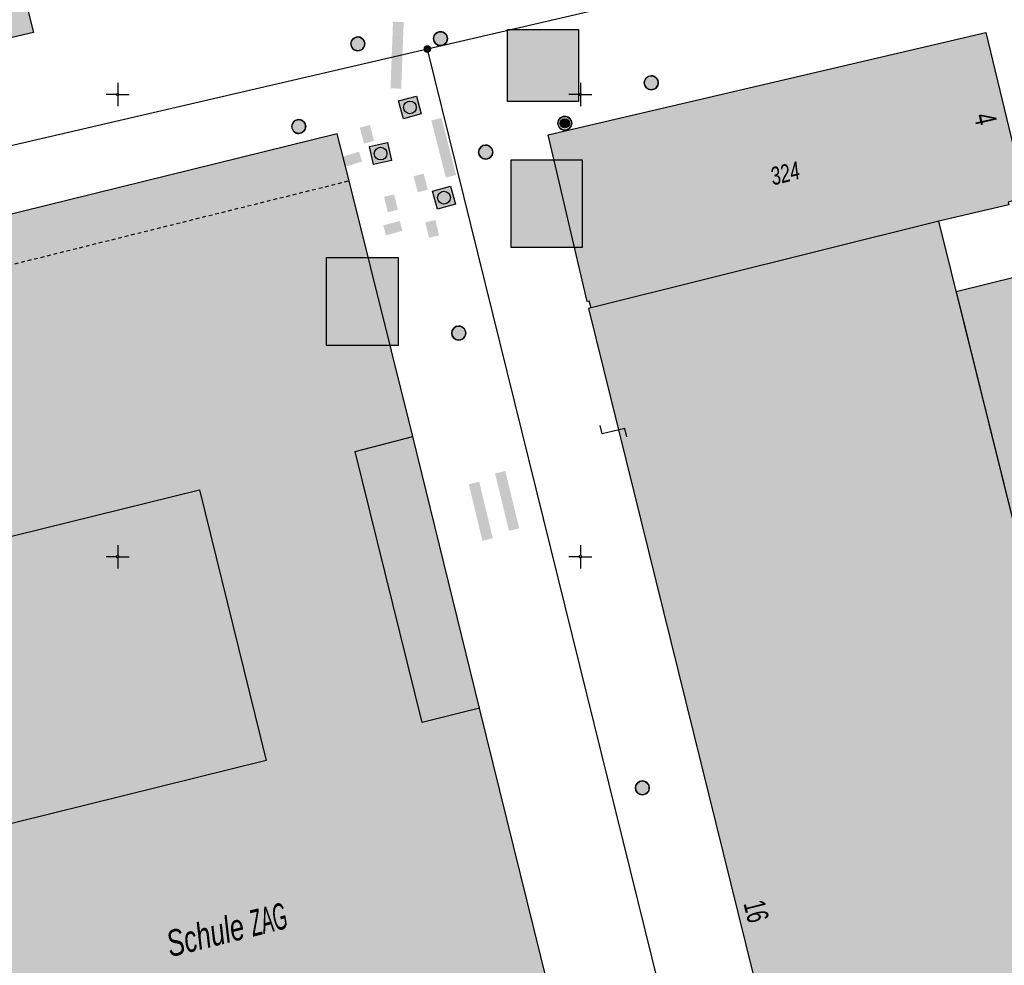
# Model space of a CAD drawing. Header units: metres. Extents: x 2695560 to 2696939, y 1260491 to 1262050.
# Tile 880 of 1005: x 2696396 to 2696449, y 1261528 to 1261579. Entities that reach past the tile are written whole.
import ezdxf

# ---------------------------------------------------------------- set-up
doc = ezdxf.new("R2010")
doc.units = ezdxf.units.M
doc.linetypes.add('AUSGEZOGEN', pattern=[0])
doc.linetypes.add('VERDECKT2_S2', pattern=[0.36, 0.2, -0.16])
for name, color, linetype in [('XR$1$AV_Flächen (EO)', 7, 'AUSGEZOGEN'), ('XR$1$AV_Gebäudeflächen (BB)', 7, 'AUSGEZOGEN'), ('XR$1$AV_Gebäudeflächen ut.', 7, 'AUSGEZOGEN'), ('XR$1$AV_Grenzpunkte', 7, 'AUSGEZOGEN'), ('XR$1$AV_Haus-Nr.', 7, 'AUSGEZOGEN'), ('XR$1$AV_Koordinatennetzpunkte', 7, 'AUSGEZOGEN'), ('XR$1$AV_Linien (BB)', 7, 'AUSGEZOGEN'), ('XR$1$AV_Linien (EO)', 7, 'AUSGEZOGEN'), ('XR$1$AV_Objektnamen (BB)', 7, 'AUSGEZOGEN'), ('XR$1$AV_Versicherung-Nr.', 7, 'AUSGEZOGEN'), ('XR$1$AW_LK_Schachtdeckel', 24, 'AUSGEZOGEN'), ('XR$1$AW_LK_Zwischenpunkt', 24, 'AUSGEZOGEN'), ('XR$1$Liegenschaftsgrenzen', 7, 'AUSGEZOGEN'), ('XR$1$PFAV', 255, 'AUSGEZOGEN'), ('XR$1$PFAW', 255, 'AUSGEZOGEN'), ('XR$1$PFWA', 255, 'AUSGEZOGEN'), ('XR$1$WA_LK_Hydrant', 171, 'AUSGEZOGEN')]:
    doc.layers.add(name, color=color, linetype=linetype)
doc.styles.add('ARIAL', font='arial.ttf')

# ---------------------------------------------------------------- blocks, each defined once
blk = doc.blocks.new('BAV15')
at = {"layer": 'XR$1$PFAV', "transparency": 33554687}
blk.add_hatch(color=7, dxfattribs=at).paths.add_polyline_path([(0.5, 0), (0.49, 0.1), (0.46, 0.2), (0.41, 0.29), (0.34, 0.36), (0.26, 0.42), (0.17, 0.47), (0.08, 0.49), (-0.03, 0.5), (-0.13, 0.48), (-0.22, 0.45), (-0.31, 0.4), (-0.38, 0.33), (-0.44, 0.24), (-0.48, 0.15), (-0.5, 0.05), (-0.5, -0.05), (-0.48, -0.15), (-0.44, -0.24), (-0.38, -0.33), (-0.31, -0.4), (-0.22, -0.45), (-0.13, -0.48), (-0.03, -0.5), (0.08, -0.49), (0.17, -0.47), (0.26, -0.42), (0.34, -0.36), (0.41, -0.29), (0.46, -0.2), (0.49, -0.1)])
at = {"color": 7, "transparency": 33554687}
for start, end in [(90, 270), (270, 90)]:
    blk.add_arc((0, 0), 0.5, start, end, dxfattribs=at)
at = {"layer": 'XR$1$PFAV', "transparency": 33554687}
blk.add_circle((0, 0), 0.5, dxfattribs=at)
blk = doc.blocks.new('BAV2041')
at = {"color": 7, "transparency": 33554687}
for p, q in [((0, 0.5), (0, 0.05)), ((-0.05, 0), (-0.5, 0)), ((0.05, 0), (0.5, 0)), ((0, -0.05), (0, -0.5))]:
    blk.add_line(p, q, dxfattribs=at)
blk.add_circle((0, 0), 0.05, dxfattribs=at)
for start, end in [(90, 270), (270, 90)]:
    blk.add_arc((0, 0), 0.05, start, end, dxfattribs=at)
blk = doc.blocks.new('BAW2093')
at = {"transparency": 33554687}
blk.add_lwpolyline([(-0.375, -0.5), (0, -0.5), (0, 0.5), (0.375, 0.5)], dxfattribs=at)
blk = doc.blocks.new('BAW2082')
at = {"layer": 'XR$1$PFAW', "transparency": 33554687}
blk.add_hatch(color=7, dxfattribs=at).paths.add_polyline_path([(0.509, -0.003), (0.499, 0.098), (0.469, 0.194), (0.42, 0.283), (0.354, 0.359), (0.274, 0.421), (0.183, 0.466), (0.085, 0.491), (-0.016, 0.496), (-0.116, 0.481), (-0.211, 0.446), (-0.297, 0.392), (-0.37, 0.323), (-0.428, 0.24), (-0.468, 0.147), (-0.488, 0.047), (-0.488, -0.054), (-0.468, -0.153), (-0.428, -0.246), (-0.37, -0.329), (-0.297, -0.398), (-0.211, -0.452), (-0.116, -0.487), (-0.016, -0.502), (0.085, -0.497), (0.183, -0.472), (0.274, -0.427), (0.354, -0.366), (0.42, -0.289), (0.469, -0.2), (0.499, -0.104)])
at = {"transparency": 33554687}
for start, end in [(91.19481, 268.80519), (268.80519, 91.19481)]:
    blk.add_arc((0.01, 0), 0.5, start, end, dxfattribs=at)
at = {"layer": 'XR$1$PFAW', "transparency": 33554687}
blk.add_circle((0.009, -0.003), 0.5, dxfattribs=at)
blk = doc.blocks.new('BAW2087')
at = {"lineweight": 25, "true_color": 0x000000, "transparency": 33554687}
h = blk.add_hatch(color=18, dxfattribs=at)
h.paths.add_polyline_path([(-0.5, 0.5), (-0.5, -0.5), (0.5, -0.5), (0.5, 0.5)])
h.paths.add_polyline_path([(0.337, -0.069), (0.316, -0.136), (0.282, -0.196), (0.237, -0.249), (0.182, -0.292), (0.119, -0.322), (0.052, -0.34), (-0.017, -0.343), (-0.086, -0.333), (-0.151, -0.309), (-0.21, -0.272), (-0.261, -0.224), (-0.301, -0.167), (-0.328, -0.103), (-0.342, -0.035), (-0.342, 0.035), (-0.328, 0.103), (-0.301, 0.167), (-0.261, 0.224), (-0.21, 0.272), (-0.151, 0.309), (-0.086, 0.333), (-0.017, 0.343), (0.052, 0.34), (0.119, 0.322), (0.182, 0.292), (0.237, 0.249), (0.282, 0.196), (0.316, 0.136), (0.337, 0.069), (0.344, 0)], flags=16)
at = {"layer": 'XR$1$PFAW', "lineweight": 25, "transparency": 33554687}
blk.add_hatch(color=7, dxfattribs=at).paths.add_polyline_path([(0.344, 0), (0.337, 0.069), (0.316, 0.136), (0.282, 0.196), (0.237, 0.249), (0.182, 0.292), (0.119, 0.322), (0.052, 0.34), (-0.017, 0.343), (-0.086, 0.333), (-0.151, 0.309), (-0.21, 0.272), (-0.261, 0.224), (-0.301, 0.167), (-0.328, 0.103), (-0.342, 0.035), (-0.342, -0.035), (-0.328, -0.103), (-0.301, -0.167), (-0.261, -0.224), (-0.21, -0.272), (-0.151, -0.309), (-0.086, -0.333), (-0.017, -0.343), (0.052, -0.34), (0.119, -0.322), (0.182, -0.292), (0.237, -0.249), (0.282, -0.196), (0.316, -0.136), (0.337, -0.069)])
at = {"lineweight": 25, "transparency": 33554687}
for p, q in [((-0.5, 0.5, 0.993), (0.5, 0.5, 0.993)), ((-0.5, -0.5, 0.993), (-0.5, 0.5, 0.993)), ((0.5, 0.5, 0.993), (0.5, -0.5, 0.993)), ((0.5, -0.5, 0.993), (-0.5, -0.5, 0.993))]:
    blk.add_line(p, q, dxfattribs=at)
blk.add_circle((0, 0), 0.344, dxfattribs=at)
at = {"layer": 'XR$1$PFAW', "lineweight": 25, "transparency": 33554687}
blk.add_line((-0.5, 0.5), (0.5, 0.5), dxfattribs=at)
at = {"layer": 'XR$1$PFAW', "color": 31, "lineweight": 25, "transparency": 33554687}
for p, q in [((-0.5, -0.5), (-0.5, 0.5)), ((0.5, 0.5), (0.5, -0.5)), ((0.5, -0.5), (-0.5, -0.5))]:
    blk.add_line(p, q, dxfattribs=at)
at = {"layer": 'XR$1$PFAW', "lineweight": 25, "transparency": 33554687}
blk.add_circle((0, 0), 0.344, dxfattribs=at)
blk = doc.blocks.new('BAW2088')
at = {"layer": 'XR$1$PFAW', "transparency": 33554687}
blk.add_hatch(color=253, dxfattribs=at).paths.add_polyline_path([(0.51, 0), (0.5, 0.101), (0.47, 0.197), (0.421, 0.286), (0.355, 0.362), (0.275, 0.424), (0.184, 0.469), (0.086, 0.494), (-0.015, 0.499), (-0.115, 0.484), (-0.21, 0.449), (-0.296, 0.395), (-0.369, 0.326), (-0.427, 0.243), (-0.467, 0.15), (-0.487, 0.051), (-0.487, -0.051), (-0.467, -0.15), (-0.427, -0.243), (-0.369, -0.326), (-0.296, -0.395), (-0.21, -0.449), (-0.115, -0.484), (-0.015, -0.499), (0.086, -0.494), (0.184, -0.469), (0.275, -0.424), (0.355, -0.362), (0.421, -0.286), (0.47, -0.197), (0.5, -0.101)])
at = {"transparency": 33554687}
for start, end in [(91.19481, 268.80519), (268.80519, 91.19481)]:
    blk.add_arc((0.01, 0), 0.5, start, end, dxfattribs=at)
at = {"layer": 'XR$1$PFAW', "transparency": 33554687}
blk.add_circle((0.01, 0), 0.5, dxfattribs=at)
blk = doc.blocks.new('BWA2009')
at = {"true_color": 0x000000, "transparency": 33554687}
blk.add_hatch(color=18, dxfattribs=at).paths.add_polyline_path([(0.333, 0), (0.327, 0.067), (0.306, 0.131), (0.274, 0.19), (0.23, 0.242), (0.176, 0.283), (0.116, 0.313), (0.05, 0.329), (-0.017, 0.333), (-0.084, 0.323), (-0.147, 0.299), (-0.204, 0.264), (-0.253, 0.217), (-0.291, 0.162), (-0.318, 0.1), (-0.332, 0.034), (-0.332, -0.034), (-0.318, -0.1), (-0.291, -0.162), (-0.253, -0.217), (-0.204, -0.264), (-0.147, -0.299), (-0.084, -0.323), (-0.017, -0.333), (0.05, -0.329), (0.116, -0.313), (0.176, -0.283), (0.23, -0.242), (0.274, -0.19), (0.306, -0.131), (0.327, -0.067)])
at = {"layer": 'XR$1$PFWA', "transparency": 33554687}
blk.add_hatch(color=7, dxfattribs=at).paths.add_polyline_path([(0.5, 0), (0.49, 0.101), (0.459, 0.197), (0.41, 0.286), (0.344, 0.362), (0.264, 0.424), (0.174, 0.469), (0.076, 0.494), (-0.025, 0.499), (-0.125, 0.484), (-0.22, 0.449), (-0.306, 0.395), (-0.379, 0.326), (-0.437, 0.243), (-0.477, 0.15), (-0.497, 0.051), (-0.497, -0.051), (-0.477, -0.15), (-0.437, -0.243), (-0.379, -0.326), (-0.306, -0.395), (-0.22, -0.449), (-0.125, -0.484), (-0.025, -0.499), (0.076, -0.494), (0.174, -0.469), (0.264, -0.424), (0.344, -0.362), (0.41, -0.286), (0.459, -0.197), (0.49, -0.101)])
at = {"transparency": 33554687}
blk.add_circle((0, 0), 0.333, dxfattribs=at)
for start, end in [(90, 180), (180, 270), (0, 90), (270, 0)]:
    blk.add_arc((0, 0), 0.5, start, end, dxfattribs=at)
at = {"layer": 'XR$1$PFWA', "transparency": 33554687}
blk.add_circle((0, 0), 0.5, dxfattribs=at)

msp = doc.modelspace()

# ---------------------------------------------------------------- hatches: boundary and pattern name
at = {"transparency": 33554687}
for points in [[(2696415.711, 1261575.144), (2696416.287, 1261575.122), (2696416.423, 1261578.724), (2696415.847, 1261578.746)], [(2696422.024, 1261578.332), (2696422.024, 1261574.424), (2696425.866, 1261574.424), (2696425.866, 1261578.332)], [(2696418.469, 1261573.544), (2696417.918, 1261573.404), (2696418.703, 1261570.314), (2696419.254, 1261570.454)], [(2696414.594, 1261573.163), (2696414.053, 1261573.02), (2696414.281, 1261572.158), (2696414.822, 1261572.301)], [(2696413.129, 1261571.447), (2696413.293, 1261570.912), (2696414.174, 1261571.183), (2696414.009, 1261571.717)], [(2696422.226, 1261571.281), (2696422.226, 1261566.533), (2696426.07, 1261566.533), (2696426.07, 1261571.281)], [(2696417.504, 1261570.527), (2696416.962, 1261570.39), (2696417.181, 1261569.525), (2696417.723, 1261569.662)], [(2696415.907, 1261569.409), (2696415.363, 1261569.28), (2696415.561, 1261568.446), (2696416.105, 1261568.575)], [(2696415.321, 1261567.73), (2696415.47, 1261567.191), (2696416.358, 1261567.437), (2696416.209, 1261567.976)], [(2696418.136, 1261568.024), (2696417.592, 1261567.894), (2696417.792, 1261567.06), (2696418.336, 1261567.191)], [(2696412.248, 1261565.99), (2696412.248, 1261561.242), (2696416.119, 1261561.242), (2696416.119, 1261565.99)], [(2696421.915, 1261554.448), (2696421.362, 1261554.314), (2696422.111, 1261551.216), (2696422.664, 1261551.35)], [(2696420.505, 1261553.867), (2696419.944, 1261553.732), (2696420.677, 1261550.675), (2696421.238, 1261550.81)]]:
    msp.add_hatch(color=7, dxfattribs=at).paths.add_polyline_path(points)
at = {"layer": 'XR$1$AV_Gebäudeflächen (BB)', "true_color": 0xd2d2d2, "transparency": 33554687}
for points in [[(2696441.994, 1261604.91), (2696440.989, 1261604.686), (2696441.007, 1261604.601), (2696440.812, 1261604.556), (2696440.825, 1261604.501), (2696430.664, 1261602.144), (2696427.608, 1261601.435), (2696424.555, 1261600.727), (2696424.516, 1261600.895), (2696423.439, 1261600.647), (2696423.468, 1261600.521), (2696423.272, 1261600.476), (2696423.284, 1261600.427), (2696415.943, 1261598.724), (2696415.932, 1261598.773), (2696415.736, 1261598.728), (2696415.707, 1261598.854), (2696414.63, 1261598.605), (2696414.659, 1261598.478), (2696414.465, 1261598.433), (2696414.476, 1261598.384), (2696376.465, 1261589.567), (2696376.453, 1261589.616), (2696376.258, 1261589.571), (2696376.229, 1261589.697), (2696375.157, 1261589.449), (2696375.186, 1261589.322), (2696374.991, 1261589.277), (2696375.002, 1261589.228), (2696372.072, 1261588.548), (2696372.061, 1261588.596), (2696371.866, 1261588.551), (2696371.836, 1261588.677), (2696370.801, 1261588.437), (2696370.836, 1261588.291), (2696374.108, 1261574.283), (2696374.586, 1261574.395), (2696375.121, 1261574.52), (2696375.094, 1261574.637), (2696378.51, 1261575.434), (2696378.538, 1261575.317), (2696379.511, 1261575.545), (2696379.484, 1261575.661), (2696391.417, 1261578.446), (2696391.444, 1261578.33), (2696391.843, 1261578.423), (2696392.658, 1261578.612), (2696392.95, 1261577.357), (2696393.054, 1261577.381), (2696394.659, 1261577.755), (2696396.412, 1261578.163), (2696396.115, 1261579.378), (2696397.022, 1261579.588), (2696396.994, 1261579.71), (2696422.329, 1261585.59), (2696422.495, 1261585.628), (2696426.505, 1261586.559), (2696426.777, 1261586.494), (2696426.932, 1261586.55), (2696427.097, 1261586.588), (2696427.448, 1261585.079), (2696431.023, 1261585.908), (2696430.672, 1261587.418), (2696431.13, 1261587.525), (2696431.1, 1261587.652), (2696439.915, 1261589.697), (2696439.944, 1261589.571), (2696440.168, 1261589.622), (2696440.922, 1261589.795), (2696441.119, 1261589.976), (2696442.224, 1261590.221), (2696442.262, 1261590.231), (2696442.3, 1261590.241), (2696442.338, 1261590.252), (2696442.376, 1261590.263), (2696442.414, 1261590.275), (2696442.451, 1261590.288), (2696442.489, 1261590.3), (2696442.526, 1261590.314), (2696442.563, 1261590.327), (2696442.6, 1261590.342), (2696442.636, 1261590.356), (2696442.673, 1261590.371), (2696442.709, 1261590.387), (2696442.745, 1261590.403), (2696442.781, 1261590.42), (2696442.817, 1261590.437), (2696442.852, 1261590.454), (2696442.887, 1261590.472), (2696442.922, 1261590.49), (2696442.957, 1261590.509), (2696442.992, 1261590.528), (2696443.026, 1261590.548), (2696443.06, 1261590.568), (2696443.094, 1261590.588), (2696443.127, 1261590.609), (2696443.16, 1261590.631), (2696443.193, 1261590.653), (2696443.226, 1261590.675), (2696443.258, 1261590.697), (2696443.29, 1261590.721), (2696443.322, 1261590.744), (2696443.37, 1261590.781), (2696443.417, 1261590.818), (2696443.464, 1261590.857), (2696443.51, 1261590.896), (2696443.555, 1261590.936), (2696443.599, 1261590.977), (2696443.642, 1261591.02), (2696443.685, 1261591.062), (2696443.727, 1261591.106), (2696443.767, 1261591.151), (2696443.807, 1261591.196), (2696443.846, 1261591.242), (2696443.885, 1261591.289), (2696443.922, 1261591.336), (2696443.958, 1261591.385), (2696443.993, 1261591.433), (2696444.028, 1261591.483), (2696444.061, 1261591.533), (2696444.094, 1261591.584), (2696444.125, 1261591.636), (2696444.155, 1261591.688), (2696444.185, 1261591.741), (2696444.213, 1261591.794), (2696444.24, 1261591.848), (2696444.267, 1261591.903), (2696444.292, 1261591.958), (2696444.316, 1261592.013), (2696444.339, 1261592.069), (2696444.361, 1261592.125), (2696444.381, 1261592.182), (2696444.401, 1261592.239), (2696444.416, 1261592.289), (2696444.43, 1261592.338), (2696444.443, 1261592.388), (2696444.455, 1261592.438), (2696444.466, 1261592.489), (2696444.476, 1261592.54), (2696444.486, 1261592.59), (2696444.494, 1261592.641), (2696444.502, 1261592.692), (2696444.509, 1261592.744), (2696444.514, 1261592.795), (2696444.519, 1261592.846), (2696444.523, 1261592.898), (2696444.526, 1261592.95), (2696444.528, 1261593.001), (2696444.529, 1261593.053), (2696444.53, 1261593.104), (2696444.529, 1261593.156), (2696444.527, 1261593.208), (2696444.525, 1261593.259), (2696444.522, 1261593.311), (2696444.517, 1261593.362), (2696444.512, 1261593.414), (2696444.506, 1261593.465), (2696444.499, 1261593.516), (2696444.491, 1261593.567), (2696444.482, 1261593.618), (2696444.472, 1261593.669), (2696444.461, 1261593.72), (2696444.45, 1261593.77), (2696444.437, 1261593.82), (2696444.565, 1261593.836), (2696444.81, 1261593.923), (2696442.252, 1261604.981)], [(2696450.032, 1261569.276), (2696447.879, 1261578.164), (2696424.237, 1261572.625), (2696426.341, 1261563.614), (2696426.454, 1261563.637), (2696426.549, 1261563.264), (2696445.337, 1261567.964), (2696449.124, 1261568.845), (2696449.095, 1261568.981)], [(2696377.077, 1261563.867), (2696369.401, 1261561.973), (2696370.82, 1261556.301), (2696373.485, 1261545.548), (2696384.136, 1261548.18), (2696387.74, 1261533.532), (2696391.794, 1261517.11), (2696402.463, 1261519.753), (2696406.044, 1261505.076), (2696410.113, 1261488.667), (2696420.74, 1261491.289), (2696428.397, 1261460.259), (2696439.621, 1261462.998), (2696439.904, 1261463.067), (2696435.857, 1261479.495), (2696432.242, 1261494.141), (2696428.187, 1261510.558), (2696424.573, 1261525.208), (2696420.525, 1261541.631), (2696416.918, 1261556.316), (2696413.476, 1261570.145), (2696412.831, 1261572.691)], [(2696440.992, 1261504.262), (2696459.964, 1261508.952), (2696459.819, 1261509.54), (2696445.337, 1261567.964), (2696426.549, 1261563.264), (2696426.413, 1261563.23)]]:
    msp.add_hatch(color=254, dxfattribs=at).paths.add_polyline_path(points)
at = {"layer": 'XR$1$AV_Gebäudeflächen ut.', "true_color": 0xf5f5f5, "transparency": 33554687}
msp.add_hatch(color=7, dxfattribs=at).paths.add_polyline_path([(2696456.851, 1261571.124), (2696457.87, 1261567.002), (2696446.285, 1261564.138), (2696459.819, 1261509.54), (2696514.569, 1261523.062), (2696500.066, 1261581.738)])

# ---------------------------------------------------------------- linework, layer by layer
at = {"color": 24, "lineweight": -3, "transparency": 33554687}
for points in [[(2696422.024, 1261578.332), (2696425.866, 1261578.332), (2696425.866, 1261574.424), (2696422.024, 1261574.424), (2696422.024, 1261578.332)], [(2696422.226, 1261571.281), (2696426.07, 1261571.281), (2696426.07, 1261566.533), (2696422.226, 1261566.533), (2696422.226, 1261571.281)], [(2696412.248, 1261565.99), (2696416.119, 1261565.99), (2696416.119, 1261561.242), (2696412.248, 1261561.242), (2696412.248, 1261565.99)]]:
    msp.add_lwpolyline(points, close=True, dxfattribs=at)
at = {"layer": 'XR$1$AV_Flächen (EO)', "color": 7, "linetype": 'AUSGEZOGEN', "transparency": 33554687}
for points in [[(2696446.285, 1261564.138), (2696459.819, 1261509.54), (2696514.569, 1261523.062), (2696500.066, 1261581.738), (2696456.851, 1261571.124)], [(2696456.851, 1261571.124), (2696457.87, 1261567.002), (2696446.285, 1261564.138)]]:
    msp.add_lwpolyline(points, dxfattribs=at)
at = {"layer": 'XR$1$AV_Linien (BB)', "color": 7, "linetype": 'AUSGEZOGEN', "transparency": 33554687}
for p, q in [((2696424.237, 1261572.625), (2696447.879, 1261578.164)), ((2696447.879, 1261578.164), (2696450.032, 1261569.276)), ((2696412.831, 1261572.691), (2696377.077, 1261563.867)), ((2696445.337, 1261567.964), (2696426.549, 1261563.264)), ((2696459.819, 1261509.54), (2696445.337, 1261567.964))]:
    msp.add_line(p, q, dxfattribs=at)
for points in [[(2696440.168, 1261589.622), (2696439.944, 1261589.571), (2696439.915, 1261589.697), (2696431.1, 1261587.652), (2696431.13, 1261587.525), (2696430.672, 1261587.418), (2696431.023, 1261585.908), (2696427.448, 1261585.079), (2696427.097, 1261586.588), (2696426.932, 1261586.55), (2696426.777, 1261586.494), (2696426.505, 1261586.559), (2696422.495, 1261585.628), (2696422.329, 1261585.59), (2696396.994, 1261579.71), (2696397.022, 1261579.588), (2696396.115, 1261579.378), (2696396.412, 1261578.163), (2696394.659, 1261577.755), (2696393.054, 1261577.381), (2696392.95, 1261577.357)], [(2696439.904, 1261463.067), (2696435.857, 1261479.495), (2696432.242, 1261494.141), (2696428.187, 1261510.558), (2696424.573, 1261525.208), (2696420.525, 1261541.631), (2696416.918, 1261556.316), (2696413.476, 1261570.145), (2696412.831, 1261572.691)], [(2696426.549, 1261563.264), (2696426.454, 1261563.637), (2696426.341, 1261563.614), (2696424.237, 1261572.625)], [(2696450.032, 1261569.276), (2696449.095, 1261568.981), (2696449.124, 1261568.845), (2696445.337, 1261567.964)], [(2696426.549, 1261563.264), (2696426.413, 1261563.23), (2696440.992, 1261504.262)]]:
    msp.add_lwpolyline(points, dxfattribs=at)
at = {"layer": 'XR$1$AV_Linien (EO)', "color": 7, "linetype": 'VERDECKT2_S2', "transparency": 33554687}
msp.add_lwpolyline([(2696370.82, 1261556.301), (2696374.449, 1261557.229), (2696377.075, 1261546.821), (2696378.815, 1261547.253), (2696375.498, 1261560.708), (2696413.476, 1261570.145)], dxfattribs=at)
at = {"layer": 'XR$1$AV_Linien (EO)', "color": 7, "linetype": 'AUSGEZOGEN', "transparency": 33554687}
for points in [[(2696420.525, 1261541.631), (2696417.416, 1261540.853), (2696413.793, 1261555.506), (2696416.918, 1261556.316)], [(2696384.136, 1261548.18), (2696405.388, 1261553.429), (2696408.995, 1261538.787), (2696387.74, 1261533.532)]]:
    msp.add_lwpolyline(points, dxfattribs=at)
at = {"layer": 'XR$1$Liegenschaftsgrenzen', "color": 7, "linetype": 'AUSGEZOGEN', "transparency": 33554687}
msp.add_line((2696445.99, 1261462.75), (2696417.703, 1261577.265), dxfattribs=at)
for points in [[(2696441.518, 1261606.952), (2696441.992, 1261604.909), (2696444.565, 1261593.836), (2696446.842, 1261584.031), (2696417.703, 1261577.265)], [(2696417.703, 1261577.265), (2696376.177, 1261567.623), (2696377.066, 1261563.913), (2696370.726, 1261562.447)]]:
    msp.add_lwpolyline(points, dxfattribs=at)

# ---------------------------------------------------------------- block references
at = {"layer": 'XR$1$AV_Grenzpunkte', "color": 7, "linetype": 'AUSGEZOGEN', "lineweight": -3, "transparency": 33554687, "xscale": 0.3249999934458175, "yscale": 0.3249999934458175}
msp.add_blockref('BAV15', (2696417.703, 1261577.265), dxfattribs=at)
at = {"layer": 'XR$1$AV_Koordinatennetzpunkte', "color": 7, "linetype": 'AUSGEZOGEN', "lineweight": -3, "transparency": 33554687, "xscale": 1.25, "yscale": 1.25}
for p in [(2696400.97, 1261574.81), (2696425.97, 1261574.81), (2696400.97, 1261549.81), (2696425.97, 1261549.81)]:
    msp.add_blockref('BAV2041', p, dxfattribs=at)
at = {"layer": 'XR$1$AW_LK_Schachtdeckel', "color": 24, "linetype": 'AUSGEZOGEN', "lineweight": -3, "transparency": 33554687}
for p, xscale, yscale, rotation in [((2696418.418, 1261577.83), 0.7499999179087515, 0.7499999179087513, 193.0721088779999), ((2696413.943, 1261577.553), 0.7499999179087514, 0.7499999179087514, 285.085541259), ((2696410.75, 1261573.07), 0.7499999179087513, 0.7499999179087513, 103.634963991)]:
    msp.add_blockref('BAW2082', p, dxfattribs=dict(at, xscale=xscale, yscale=yscale, rotation=rotation))
for name, p, xscale, yscale in [('BAW2088', (2696429.794, 1261575.445), 0.7578193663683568, 0.7578193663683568), ('BAW2088', (2696420.846, 1261571.696), 0.7578193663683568, 0.7578193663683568), ('BAW2088', (2696419.389, 1261561.908), 0.7578193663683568, 0.7578193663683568), ('BAW2082', (2696429.314, 1261537.313), 0.7499999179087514, 0.7499999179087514)]:
    msp.add_blockref(name, p, dxfattribs=dict(at, xscale=xscale, yscale=yscale))
for p, rotation in [((2696416.762, 1261574.114), 14.88073816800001), ((2696415.175, 1261571.617), 12.55149935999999), ((2696418.6, 1261569.232), 15.652979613)]:
    msp.add_blockref('BAW2087', p, dxfattribs=dict(at, rotation=rotation))
at = {"layer": 'XR$1$AW_LK_Zwischenpunkt', "color": 24, "linetype": 'AUSGEZOGEN', "lineweight": -3, "transparency": 33554687, "xscale": 1.250000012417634, "yscale": 1.250000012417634, "rotation": 103.8900379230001}
msp.add_blockref('BAW2093', (2696427.763, 1261556.601), dxfattribs=at)
at = {"layer": 'XR$1$WA_LK_Hydrant', "color": 171, "linetype": 'AUSGEZOGEN', "lineweight": -3, "transparency": 33554687, "xscale": 0.7499999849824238, "yscale": 0.7499999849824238, "rotation": 329.187945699}
msp.add_blockref('BWA2009', (2696425.127, 1261573.253), dxfattribs=at)

# ---------------------------------------------------------------- texts
at = {"layer": 'XR$1$AV_Haus-Nr.', "color": 7, "transparency": 33554687, "char_height": 1.1621, "style": 'ARIAL'}
for s, insert, width, attachment_point, rotation in [('\\W0.68;4', (2696448.435, 1261573.621), 1.02516, 2, 282.6747), ('\\W0.64;16', (2696434.901, 1261530.494), 1.59081, 8, 284.0058)]:
    msp.add_mtext(s, dxfattribs=dict(at, insert=insert, width=width, attachment_point=attachment_point, rotation=rotation))
at = {"layer": 'XR$1$AV_Objektnamen (BB)', "color": 7, "transparency": 33554687, "insert": (2696406.861, 1261529.633), "char_height": 1.42035, "width": 8.00432, "attachment_point": 5, "rotation": 13.9437, "style": 'ARIAL'}
msp.add_mtext('\\A1;{\\fArial|i1|b0;\\H1.420348;\\W0.700000;\\C7;Schule \\W0.490000;ZAG}\\P', dxfattribs=at)
at = {"layer": 'XR$1$AV_Versicherung-Nr.', "color": 7, "transparency": 33554687, "insert": (2696437.031, 1261570.54), "char_height": 0.96842, "width": 1.93301, "attachment_point": 5, "rotation": 13.8204, "style": 'ARIAL'}
msp.add_mtext('\\A1;{\\fArial|i1|b0;\\H0.968418;\\W0.700000;\\C7;324}\\P', dxfattribs=at)

doc.saveas('drawing.dxf')
